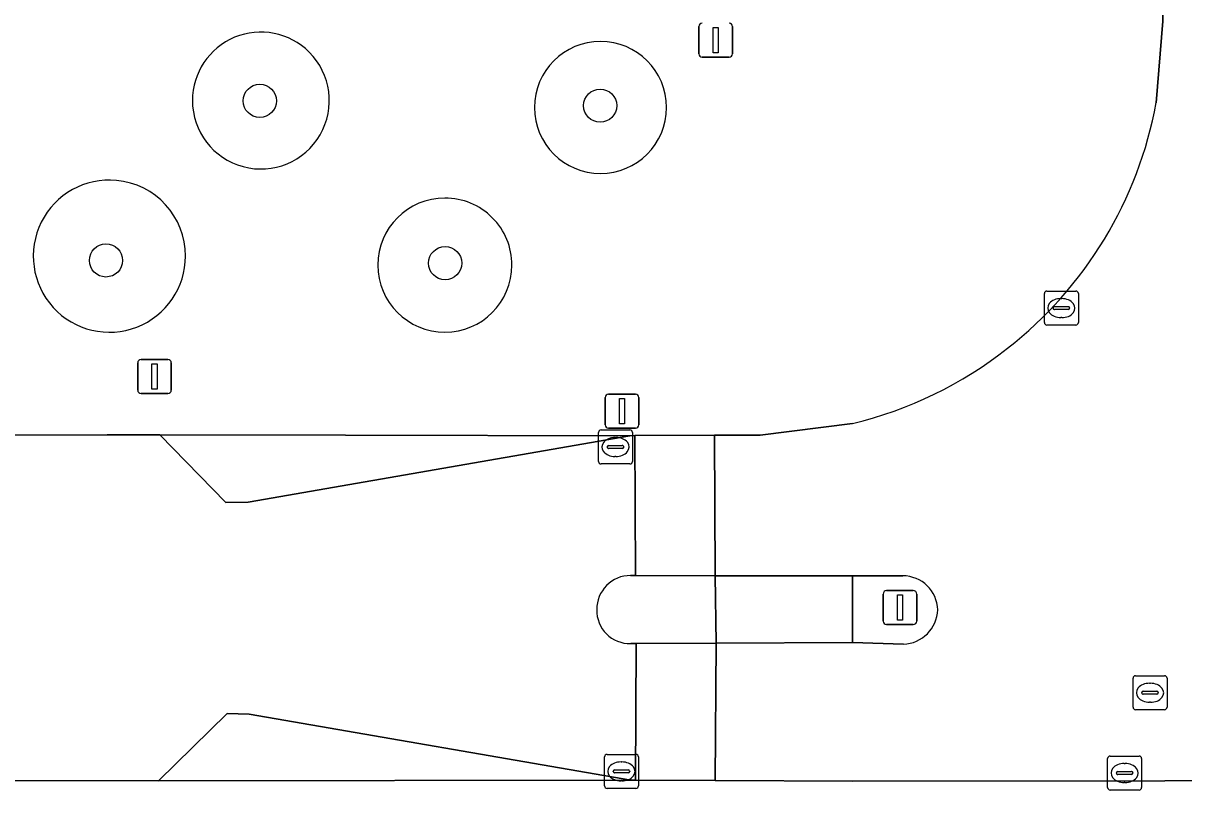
# Model space of a CAD drawing. Extents: x 161477 to 163040, y 383680 to 384871.
# Drawn here: x 162175.76 to 162209.95, y 384371.31 to 384394.08 of the extents above; entities that cross this region are included whole.
import ezdxf

# ---------------------------------------------------------------- set-up
doc = ezdxf.new("R2010")
doc.units = 0
for name, color, linetype in [('IMGEO_Boom', 7, 'Continuous'), ('IMGEO_Groenvoorziening', 7, 'Continuous'), ('IMGEO_Kolk', 7, 'Continuous'), ('IMGEO_Lichtmast', 7, 'Continuous'), ('IMGEO_Rijbaan_lokaal_open', 7, 'Continuous'), ('IMGEO_Rioolput', 7, 'Continuous'), ('IMGEO_Verkeerseiland_open', 7, 'Continuous'), ('IMGEO_Voetpad_open', 7, 'Continuous')]:
    doc.layers.add(name, color=color, linetype=linetype)

msp = doc.modelspace()

# ---------------------------------------------------------------- linework, layer by layer
at = {"layer": 'IMGEO_Boom'}
for centre in [(162182.73, 384391.79), (162192.76, 384391.65), (162178.2, 384387.09), (162188.19, 384387.01)]:
    msp.add_circle(centre, 0.489, dxfattribs=at)
at = {"layer": 'IMGEO_Groenvoorziening'}
for centre, radius, start, end in [((162182.761, 384391.802), 2.015, 44.97, 180.0212), ((162192.769, 384391.597), 1.946, 90, 0), ((162192.769, 384391.597), 1.946, 0.003, 89.997), ((162182.762, 384391.8), 2.016, 179.97, 45.0212), ((162178.3, 384387.217), 2.242, 84.7024, 0.0108), ((162178.3, 384387.217), 2.242, 0.004, 84.7093), ((162188.185, 384386.952), 1.975, 90, 359.971), ((162188.185, 384386.952), 1.975, 359.9745, 89.9964)]:
    msp.add_arc(centre, radius, start, end, dxfattribs=at)
at = {"layer": 'IMGEO_Kolk'}
for p, q in [((162205.921, 384386.185), (162206.773, 384386.185)), ((162205.846, 384385.259), (162205.846, 384386.111)), ((162206.334, 384385.965), (162206.359, 384385.965)), ((162206.847, 384386.111), (162206.847, 384385.259)), ((162206.105, 384385.679), (162206.105, 384385.691)), ((162206.543, 384385.642), (162206.145, 384385.642)), ((162206.148, 384385.728), (162206.546, 384385.728)), ((162206.589, 384385.691), (162206.589, 384385.679)), ((162206.773, 384385.185), (162205.921, 384385.185)), ((162206.357, 384385.405), (162206.332, 384385.405)), ((162192.785, 384382.093), (162193.637, 384382.093)), ((162192.71, 384381.167), (162192.71, 384382.019)), ((162193.198, 384381.873), (162193.223, 384381.873)), ((162193.711, 384382.019), (162193.711, 384381.167)), ((162192.969, 384381.587), (162192.969, 384381.599)), ((162193.407, 384381.55), (162193.009, 384381.55)), ((162193.012, 384381.636), (162193.41, 384381.636)), ((162193.453, 384381.599), (162193.453, 384381.587)), ((162193.637, 384381.093), (162192.785, 384381.093)), ((162193.221, 384381.313), (162193.196, 384381.313)), ((162192.886, 384371.606), (162192.886, 384372.458)), ((162192.961, 384372.532), (162193.813, 384372.532)), ((162193.887, 384372.458), (162193.887, 384371.606)), ((162207.784, 384372.484), (162208.636, 384372.484)), ((162193.374, 384372.312), (162193.399, 384372.312)), ((162207.709, 384371.558), (162207.709, 384372.41)), ((162208.197, 384372.264), (162208.222, 384372.264)), ((162208.71, 384372.41), (162208.71, 384371.558)), ((162193.145, 384372.026), (162193.145, 384372.038)), ((162193.583, 384371.989), (162193.185, 384371.989)), ((162193.188, 384372.075), (162193.586, 384372.075)), ((162193.629, 384372.038), (162193.629, 384372.026)), ((162207.968, 384371.978), (162207.968, 384371.99)), ((162208.406, 384371.941), (162208.008, 384371.941)), ((162208.011, 384372.027), (162208.409, 384372.027)), ((162208.452, 384371.99), (162208.452, 384371.978)), ((162193.813, 384371.532), (162192.961, 384371.532)), ((162193.397, 384371.752), (162193.372, 384371.752)), ((162208.636, 384371.484), (162207.784, 384371.484)), ((162208.22, 384371.704), (162208.195, 384371.704))]:
    msp.add_line(p, q, dxfattribs=at)
for points in [[(162205.921, 384386.185), (162206.773, 384386.185)], [(162205.846, 384385.259), (162205.846, 384386.111)], [(162206.847, 384386.111), (162206.847, 384385.259)], [(162206.773, 384385.185), (162205.921, 384385.185)], [(162192.785, 384382.093), (162193.637, 384382.093)], [(162192.71, 384381.167), (162192.71, 384382.019)], [(162193.711, 384382.019), (162193.711, 384381.167)], [(162193.637, 384381.093), (162192.785, 384381.093)], [(162192.886, 384371.606), (162192.886, 384372.458)], [(162192.961, 384372.532), (162193.813, 384372.532)], [(162193.887, 384372.458), (162193.887, 384371.606)], [(162207.784, 384372.484), (162208.636, 384372.484)], [(162207.709, 384371.558), (162207.709, 384372.41)], [(162208.71, 384372.41), (162208.71, 384371.558)], [(162193.813, 384371.532), (162192.961, 384371.532)], [(162208.636, 384371.484), (162207.784, 384371.484)]]:
    msp.add_lwpolyline(points, dxfattribs=at)
for centre, radius, start, end in [((162205.923, 384386.109), 0.0765, 91.552, 178.448), ((162205.923, 384386.109), 0.0765, 91.552, 178.448), ((162206.771, 384386.109), 0.0765, 1.552, 88.448), ((162206.771, 384386.109), 0.0765, 1.552, 88.448), ((162206.145, 384385.688), 0.0403, 85.8775, 175.7526), ((162206.142, 384385.678), 0.0366, 178.938, 274.7102), ((162206.546, 384385.685), 0.043, 264.8664, 352.4533), ((162206.55, 384385.69), 0.0386, 1.7309, 96.639), ((162205.923, 384385.261), 0.0765, 181.552, 268.448), ((162205.923, 384385.261), 0.0765, 181.552, 268.448), ((162206.771, 384385.261), 0.0765, 271.552, 358.448), ((162206.771, 384385.261), 0.0765, 271.552, 358.448), ((162192.787, 384382.017), 0.0765, 91.552, 178.448), ((162192.787, 384382.017), 0.0765, 91.552, 178.448), ((162193.635, 384382.017), 0.0765, 1.552, 88.448), ((162193.635, 384382.017), 0.0765, 1.552, 88.448), ((162193.009, 384381.596), 0.0403, 85.8775, 175.7526), ((162193.006, 384381.586), 0.0366, 178.938, 274.7102), ((162193.41, 384381.593), 0.043, 264.8664, 352.4533), ((162193.414, 384381.598), 0.0386, 1.7309, 96.639), ((162192.787, 384381.169), 0.0765, 181.552, 268.448), ((162192.787, 384381.169), 0.0765, 181.552, 268.448), ((162193.635, 384381.169), 0.0765, 271.552, 358.448), ((162193.635, 384381.169), 0.0765, 271.552, 358.448), ((162192.963, 384372.456), 0.0765, 91.552, 178.448), ((162192.963, 384372.456), 0.0765, 91.552, 178.448), ((162193.811, 384372.456), 0.0765, 1.552, 88.448), ((162193.811, 384372.456), 0.0765, 1.552, 88.448), ((162207.786, 384372.408), 0.0765, 91.552, 178.448), ((162207.786, 384372.408), 0.0765, 91.552, 178.448), ((162208.634, 384372.408), 0.0765, 1.552, 88.448), ((162208.634, 384372.408), 0.0765, 1.552, 88.448), ((162193.185, 384372.035), 0.0403, 85.8775, 175.7526), ((162193.182, 384372.025), 0.0366, 178.938, 274.7102), ((162193.586, 384372.032), 0.043, 264.8664, 352.4533), ((162193.59, 384372.037), 0.0386, 1.7309, 96.639), ((162208.008, 384371.987), 0.0403, 85.8775, 175.7526), ((162208.005, 384371.977), 0.0366, 178.938, 274.7102), ((162208.409, 384371.984), 0.043, 264.8664, 352.4533), ((162208.413, 384371.989), 0.0386, 1.7309, 96.639), ((162192.963, 384371.608), 0.0765, 181.552, 268.448), ((162192.963, 384371.608), 0.0765, 181.552, 268.448), ((162193.811, 384371.608), 0.0765, 271.552, 358.448), ((162193.811, 384371.608), 0.0765, 271.552, 358.448), ((162207.786, 384371.56), 0.0765, 181.552, 268.448), ((162207.786, 384371.56), 0.0765, 181.552, 268.448), ((162208.634, 384371.56), 0.0765, 271.552, 358.448), ((162208.634, 384371.56), 0.0765, 271.552, 358.448)]:
    msp.add_arc(centre, radius, start, end, dxfattribs=at)
for centre, major_axis, ratio, start_param, end_param in [((162206.333, 384385.685), (-0.387, 0.002), 0.722429, 4.712389, 7.853982), ((162206.358, 384385.685), (-0.39, 0.002), 0.717154, 1.570796, 4.712389), ((162193.197, 384381.593), (-0.387, 0.002), 0.722429, 4.712389, 7.853982), ((162193.222, 384381.593), (-0.39, 0.002), 0.717154, 1.570796, 4.712389), ((162193.373, 384372.032), (-0.387, 0.002), 0.722429, 4.712389, 7.853982), ((162193.398, 384372.032), (-0.39, 0.002), 0.717154, 1.570796, 4.712389), ((162208.196, 384371.984), (-0.387, 0.002), 0.722429, 4.712389, 7.853982), ((162208.221, 384371.984), (-0.39, 0.002), 0.717154, 1.570796, 4.712389)]:
    msp.add_ellipse(centre, major_axis=major_axis, ratio=ratio, start_param=start_param, end_param=end_param, dxfattribs=at)
at = {"layer": 'IMGEO_Lichtmast'}
for p, q in [((162195.665, 384393.18), (162195.665, 384393.98)), ((162195.665, 384393.98), (162195.665, 384393.18)), ((162196.655, 384393.98), (162196.655, 384393.18)), ((162196.655, 384393.18), (162196.655, 384393.98)), ((162196.555, 384393.08), (162195.765, 384393.08)), ((162195.765, 384393.08), (162196.555, 384393.08)), ((162179.235, 384384.17), (162180.025, 384384.17)), ((162180.025, 384384.17), (162179.235, 384384.17)), ((162179.135, 384383.27), (162179.135, 384384.07)), ((162179.135, 384384.07), (162179.135, 384383.27)), ((162180.125, 384384.07), (162180.125, 384383.27)), ((162180.125, 384383.27), (162180.125, 384384.07)), ((162180.025, 384383.17), (162179.235, 384383.17)), ((162179.235, 384383.17), (162180.025, 384383.17)), ((162193.006, 384383.147), (162193.796, 384383.147)), ((162193.796, 384383.147), (162193.006, 384383.147)), ((162192.906, 384382.247), (162192.906, 384383.047)), ((162192.906, 384383.047), (162192.906, 384382.247)), ((162193.896, 384383.047), (162193.896, 384382.247)), ((162193.896, 384382.247), (162193.896, 384383.047)), ((162193.796, 384382.147), (162193.006, 384382.147)), ((162193.006, 384382.147), (162193.796, 384382.147)), ((162201.095, 384376.46), (162201.095, 384377.26)), ((162201.095, 384377.26), (162201.095, 384376.46)), ((162201.195, 384377.36), (162201.985, 384377.36)), ((162201.985, 384377.36), (162201.195, 384377.36)), ((162202.085, 384377.26), (162202.085, 384376.46)), ((162202.085, 384376.46), (162202.085, 384377.26)), ((162201.985, 384376.36), (162201.195, 384376.36)), ((162201.195, 384376.36), (162201.985, 384376.36))]:
    msp.add_line(p, q, dxfattribs=at)
for points in [[(162196.085, 384393.955), (162196.235, 384393.955), (162196.235, 384393.205), (162196.085, 384393.205), (162196.085, 384393.955)], [(162179.555, 384384.045), (162179.705, 384384.045), (162179.705, 384383.295), (162179.555, 384383.295), (162179.555, 384384.045)], [(162193.326, 384383.022), (162193.476, 384383.022), (162193.476, 384382.272), (162193.326, 384382.272), (162193.326, 384383.022)], [(162201.515, 384377.235), (162201.665, 384377.235), (162201.665, 384376.485), (162201.515, 384376.485), (162201.515, 384377.235)]]:
    msp.add_lwpolyline(points, dxfattribs=at)
for centre, start, end in [((162195.765, 384393.98), 90, 180), ((162195.765, 384393.98), 90, 180), ((162196.555, 384393.98), 0, 90), ((162196.555, 384393.98), 360, 90), ((162195.765, 384393.18), 180, 270), ((162195.765, 384393.18), 180, 270), ((162196.555, 384393.18), 270, 0), ((162196.555, 384393.18), 270, 0), ((162179.235, 384384.07), 90, 180), ((162179.235, 384384.07), 90, 180), ((162180.025, 384384.07), 0, 90), ((162180.025, 384384.07), 360, 90), ((162179.235, 384383.27), 180, 270), ((162179.235, 384383.27), 180, 270), ((162180.025, 384383.27), 270, 0), ((162180.025, 384383.27), 270, 0), ((162193.006, 384383.047), 90, 180), ((162193.006, 384383.047), 90, 180), ((162193.796, 384383.047), 0, 90), ((162193.796, 384383.047), 360, 90), ((162193.006, 384382.247), 180, 270), ((162193.006, 384382.247), 180, 270), ((162193.796, 384382.247), 270, 0), ((162193.796, 384382.247), 270, 0), ((162201.195, 384377.26), 90, 180), ((162201.195, 384377.26), 90, 180), ((162201.985, 384377.26), 0, 90), ((162201.985, 384377.26), 360, 90), ((162201.195, 384376.46), 180, 270), ((162201.195, 384376.46), 180, 270), ((162201.985, 384376.46), 270, 0), ((162201.985, 384376.46), 270, 0)]:
    msp.add_arc(centre, 0.1, start, end, dxfattribs=at)
at = {"layer": 'IMGEO_Rijbaan_lokaal_open'}
for points in [[(162213.404, 384390.216), (162213.418, 384391.697), (162213.352, 384395.716), (162209.319, 384395.71), (162209.339, 384394.144), (162209.143, 384391.738)], [(162200.194, 384382.28), (162197.47, 384381.944), (162196.128, 384381.937), (162196.149, 384377.792), (162200.19, 384377.799), (162201.674, 384377.797)], [(162193.778, 384381.926), (162193.629, 384381.925), (162182.39, 384379.966), (162181.727, 384379.953), (162179.787, 384381.95), (162178.23, 384381.953), (162164.036, 384381.903), (162137.625, 384381.872), (162127.044, 384381.902), (162109.195, 384381.874), (162108.196, 384381.872), (162104.111, 384381.86), (162097.686, 384381.866), (162083.503, 384381.847), (162063.345, 384381.843), (162056.599, 384381.815), (162024.959, 384381.823), (162012.567, 384381.888), (162000, 384381.875), (161998.603, 384381.874), (161977.501, 384381.836)], [(162193.654, 384377.805), (162193.799, 384377.804), (162193.778, 384381.926)], [(161977.467, 384371.944), (161998.045, 384371.925), (162000, 384371.926), (162006.247, 384371.928), (162007.404, 384371.892), (162015.132, 384371.834), (162041.294, 384371.87), (162041.739, 384371.871), (162062.302, 384371.904), (162064.004, 384371.886), (162082.68, 384371.833), (162101.208, 384371.827), (162104.537, 384371.835), (162125.165, 384371.805), (162133.9, 384371.809), (162138.457, 384371.801), (162166.526, 384371.766), (162179.751, 384371.755), (162181.77, 384373.737), (162182.422, 384373.721), (162193.658, 384371.779), (162193.801, 384371.778), (162193.822, 384375.802), (162193.658, 384375.801)], [(162201.696, 384375.782), (162200.196, 384375.829), (162196.172, 384375.814), (162196.151, 384371.766), (162200.207, 384371.745), (162209.398, 384371.758), (162228.876, 384371.766), (162232.845, 384371.766), (162232.849, 384372.821), (162232.863, 384375.821), (162228.848, 384375.805), (162227.337, 384375.8)]]:
    msp.add_lwpolyline(points, dxfattribs=at)
for points in [[(162196.128, 384381.937), (162193.778, 384381.926), (162193.799, 384377.804), (162196.149, 384377.792)], [(162196.172, 384375.814), (162193.822, 384375.802), (162193.801, 384371.778), (162196.151, 384371.766)]]:
    msp.add_lwpolyline(points, close=True, dxfattribs=at)
for centre, radius, start, end in [((162197.389, 384393.907), 11.952, 308.0995, 349.5455), ((162197.368, 384393.907), 11.965, 283.661, 308.1781), ((162193.653, 384376.813), 0.992, 89.9337, 180.8115), ((162201.67, 384376.76), 1.037, 1.8177, 89.7581), ((162193.628, 384376.768), 0.968, 178.1865, 271.7561), ((162201.656, 384376.832), 1.051, 272.1803, 357.8764)]:
    msp.add_arc(centre, radius, start, end, dxfattribs=at)
at = {"layer": 'IMGEO_Rioolput'}
for p, q in [((162208.534, 384374.85), (162209.386, 384374.85)), ((162208.459, 384373.924), (162208.459, 384374.776)), ((162208.947, 384374.63), (162208.972, 384374.63)), ((162209.46, 384374.776), (162209.46, 384373.924)), ((162208.718, 384374.344), (162208.718, 384374.356)), ((162209.156, 384374.307), (162208.758, 384374.307)), ((162208.761, 384374.393), (162209.159, 384374.393)), ((162209.202, 384374.356), (162209.202, 384374.344)), ((162209.386, 384373.85), (162208.534, 384373.85)), ((162208.97, 384374.07), (162208.945, 384374.07))]:
    msp.add_line(p, q, dxfattribs=at)
for points in [[(162208.534, 384374.85), (162209.386, 384374.85)], [(162208.459, 384373.924), (162208.459, 384374.776)], [(162209.46, 384374.776), (162209.46, 384373.924)], [(162209.386, 384373.85), (162208.534, 384373.85)]]:
    msp.add_lwpolyline(points, dxfattribs=at)
for centre, radius, start, end in [((162208.536, 384374.774), 0.0765, 91.552, 178.448), ((162208.536, 384374.774), 0.0765, 91.552, 178.448), ((162209.384, 384374.774), 0.0765, 1.552, 88.448), ((162209.384, 384374.774), 0.0765, 1.552, 88.448), ((162208.758, 384374.353), 0.0403, 85.8775, 175.7526), ((162208.755, 384374.343), 0.0366, 178.938, 274.7102), ((162209.159, 384374.35), 0.043, 264.8664, 352.4533), ((162209.163, 384374.355), 0.0386, 1.7309, 96.639), ((162208.536, 384373.926), 0.0765, 181.552, 268.448), ((162208.536, 384373.926), 0.0765, 181.552, 268.448), ((162209.384, 384373.926), 0.0765, 271.552, 358.448), ((162209.384, 384373.926), 0.0765, 271.552, 358.448)]:
    msp.add_arc(centre, radius, start, end, dxfattribs=at)
for centre, major_axis, ratio, start_param, end_param in [((162208.946, 384374.35), (-0.387, 0.002), 0.722429, 4.712389, 7.853982), ((162208.971, 384374.35), (-0.39, 0.002), 0.717154, 1.570796, 4.712389)]:
    msp.add_ellipse(centre, major_axis=major_axis, ratio=ratio, start_param=start_param, end_param=end_param, dxfattribs=at)
at = {"layer": 'IMGEO_Verkeerseiland_open'}
for points in [[(162193.629, 384381.925), (162185.261, 384381.941), (162179.787, 384381.95), (162181.727, 384379.953), (162182.39, 384379.966)], [(162179.751, 384371.755), (162193.658, 384371.779), (162182.422, 384373.721), (162181.77, 384373.737)]]:
    msp.add_lwpolyline(points, close=True, dxfattribs=at)
for points in [[(162196.149, 384377.792), (162193.799, 384377.804), (162193.654, 384377.805)], [(162193.658, 384375.801), (162193.822, 384375.802), (162196.172, 384375.814), (162196.149, 384377.792)], [(162201.674, 384377.797), (162200.19, 384377.799), (162200.196, 384375.829), (162201.696, 384375.782)]]:
    msp.add_lwpolyline(points, dxfattribs=at)
for centre, radius, start, end in [((162193.653, 384376.813), 0.992, 89.9337, 180.8115), ((162201.67, 384376.76), 1.037, 1.8177, 89.7581), ((162193.628, 384376.768), 0.968, 178.1865, 271.7561), ((162201.656, 384376.832), 1.051, 272.1803, 357.8764)]:
    msp.add_arc(centre, radius, start, end, dxfattribs=at)
at = {"layer": 'IMGEO_Voetpad_open'}
for points in [[(162209.143, 384391.738), (162209.339, 384394.144), (162209.319, 384395.71), (162209.29, 384398.06), (162209.288, 384398.192), (162209.149, 384404.756), (162209.181, 384407.635), (162209.102, 384416.8)], [(162127.044, 384381.902), (162137.625, 384381.872), (162164.036, 384381.903), (162178.23, 384381.953), (162179.787, 384381.95), (162185.261, 384381.941), (162193.629, 384381.925), (162193.778, 384381.926), (162196.128, 384381.937), (162197.47, 384381.944), (162200.194, 384382.28)], [(162228.876, 384371.766), (162209.398, 384371.758), (162200.207, 384371.745), (162196.151, 384371.766), (162193.801, 384371.778), (162193.658, 384371.779), (162179.751, 384371.755), (162166.526, 384371.766), (162138.457, 384371.801), (162138.466, 384371.325), (162133.904, 384371.314), (162133.9, 384371.809), (162125.165, 384371.805), (162104.537, 384371.835)]]:
    msp.add_lwpolyline(points, dxfattribs=at)
msp.add_lwpolyline([(162200.19, 384377.799), (162196.149, 384377.792), (162196.172, 384375.814), (162200.196, 384375.829)], close=True, dxfattribs=at)
for centre, radius, start, end in [((162182.761, 384391.802), 2.015, 44.97, 180.0212), ((162192.769, 384391.597), 1.946, 90, 0), ((162192.769, 384391.597), 1.946, 0.003, 89.997), ((162182.762, 384391.8), 2.016, 179.97, 45.0212), ((162197.389, 384393.907), 11.952, 308.0995, 349.5455), ((162178.3, 384387.217), 2.242, 84.7024, 0.0108), ((162178.3, 384387.217), 2.242, 0.004, 84.7093), ((162188.185, 384386.952), 1.975, 90, 359.971), ((162188.185, 384386.952), 1.975, 359.9745, 89.9964), ((162197.368, 384393.907), 11.965, 283.661, 308.1781)]:
    msp.add_arc(centre, radius, start, end, dxfattribs=at)

doc.saveas('drawing.dxf')
